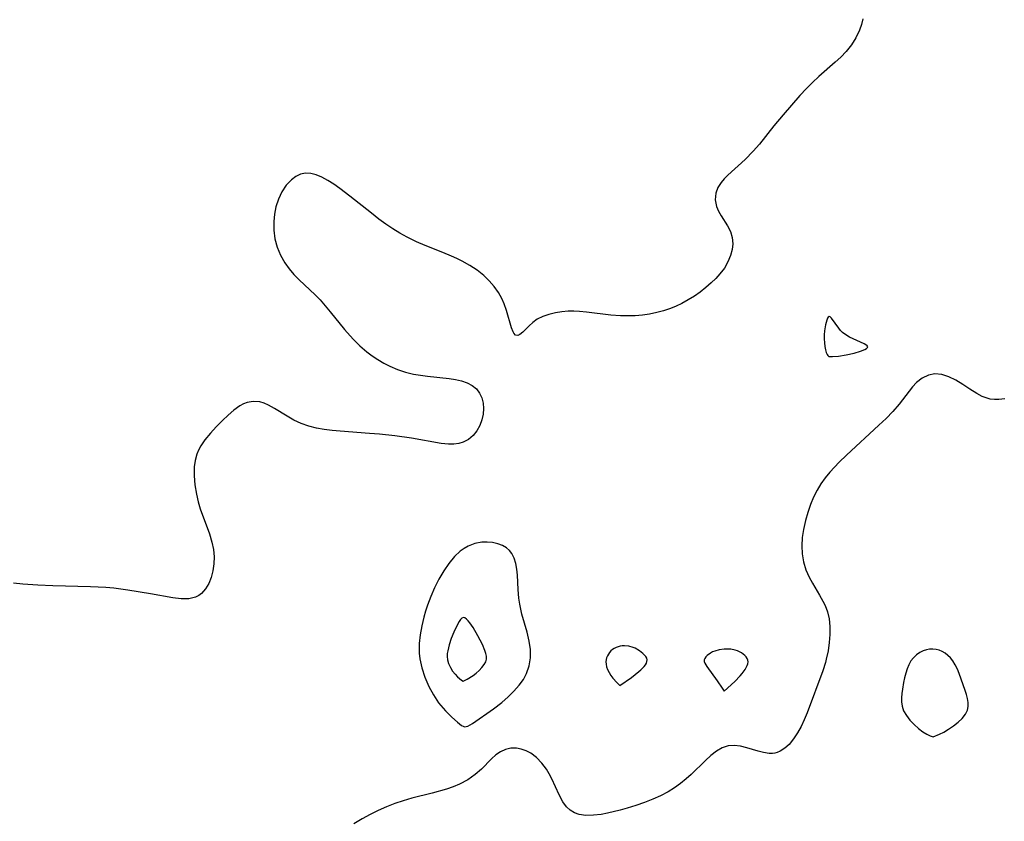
# Model space of a CAD drawing. Header units: metres. Extents: x 1073367 to 1082519, y 1569854 to 1574957.
# Tile 294 of 656: x 1076664 to 1076852, y 1572663 to 1572816. Entities that reach past the tile are written whole.
import ezdxf

# ---------------------------------------------------------------- set-up
doc = ezdxf.new("R2010")
doc.units = ezdxf.units.M
doc.layers.add('CGG_CurvaNivelLidar_v1', color=253, linetype='Continuous', lineweight=30)

msp = doc.modelspace()

# ---------------------------------------------------------------- linework, layer by layer
at = {"layer": 'CGG_CurvaNivelLidar_v1'}
for p, q in [((1076824.7614, 1572815.1938, 69), (1076824.384, 1572814.1187, 69)), ((1076825.0633, 1572816.2966, 69), (1076824.7614, 1572815.1938, 69)), ((1076824.384, 1572814.1187, 69), (1076823.6973, 1572812.6655, 69)), ((1076822.8423, 1572811.2947, 69), (1076821.8333, 1572810.0169, 69)), ((1076823.6973, 1572812.6655, 69), (1076822.8423, 1572811.2947, 69)), ((1076821.8333, 1572810.0169, 69), (1076820.8191, 1572808.9644, 69)), ((1076819.7254, 1572807.9624, 69), (1076816.5967, 1572805.239, 69)), ((1076820.8191, 1572808.9644, 69), (1076819.7254, 1572807.9624, 69)), ((1076815.3996, 1572804.1144, 69), (1076814.2362, 1572802.9415, 69)), ((1076816.5967, 1572805.239, 69), (1076815.3996, 1572804.1144, 69)), ((1076812.9645, 1572801.5634, 69), (1076809.7525, 1572797.8966, 69)), ((1076814.2362, 1572802.9415, 69), (1076812.9645, 1572801.5634, 69)), ((1076809.7525, 1572797.8966, 69), (1076808.0011, 1572795.7759, 69)), ((1076808.0011, 1572795.7759, 69), (1076805.2437, 1572792.302, 69)), ((1076805.2437, 1572792.302, 69), (1076804.0613, 1572790.9397, 69)), ((1076804.0613, 1572790.9397, 69), (1076802.484, 1572789.3225, 69)), ((1076802.484, 1572789.3225, 69), (1076799.1653, 1572786.3589, 69)), ((1076717.3856, 1572786.5268, 69), (1076716.4715, 1572786.0915, 69)), ((1076718.3496, 1572786.7331, 69), (1076717.3856, 1572786.5268, 69)), ((1076719.3542, 1572786.6838, 69), (1076718.3496, 1572786.7331, 69)), ((1076720.3877, 1572786.4142, 69), (1076719.3542, 1572786.6838, 69)), ((1076715.6212, 1572785.4618, 69), (1076714.648, 1572784.4189, 69)), ((1076716.4715, 1572786.0915, 69), (1076715.6212, 1572785.4618, 69)), ((1076721.4417, 1572785.9693, 69), (1076720.3877, 1572786.4142, 69)), ((1076722.5813, 1572785.3441, 69), (1076721.4417, 1572785.9693, 69)), ((1076723.736, 1572784.6034, 69), (1076722.5813, 1572785.3441, 69)), ((1076724.9064, 1572783.782, 69), (1076723.736, 1572784.6034, 69)), ((1076797.9091, 1572784.9543, 69), (1076797.2789, 1572783.9576, 69)), ((1076798.497, 1572785.6665, 69), (1076797.9091, 1572784.9543, 69)), ((1076799.1653, 1572786.3589, 69), (1076798.497, 1572785.6665, 69)), ((1076713.8144, 1572783.1677, 69), (1076713.1449, 1572781.7765, 69)), ((1076714.648, 1572784.4189, 69), (1076713.8144, 1572783.1677, 69)), ((1076726.8276, 1572782.3463, 69), (1076724.9064, 1572783.782, 69)), ((1076796.8836, 1572782.9187, 69), (1076796.7767, 1572781.6245, 69)), ((1076797.2789, 1572783.9576, 69), (1076796.8836, 1572782.9187, 69)), ((1076713.1449, 1572781.7765, 69), (1076712.6545, 1572780.2707, 69)), ((1076730.9369, 1572779.0449, 69), (1076726.8276, 1572782.3463, 69)), ((1076796.7767, 1572781.6245, 69), (1076797.0394, 1572780.3365, 69)), ((1076712.6545, 1572780.2707, 69), (1076712.3911, 1572778.8803, 69)), ((1076732.3625, 1572777.9368, 69), (1076730.9369, 1572779.0449, 69)), ((1076797.0394, 1572780.3365, 69), (1076797.4251, 1572779.4469, 69)), ((1076797.4251, 1572779.4469, 69), (1076797.9207, 1572778.5787, 69)), ((1076712.3911, 1572778.8803, 69), (1076712.266, 1572777.4512, 69)), ((1076712.266, 1572777.4512, 69), (1076712.2761, 1572775.7986, 69)), ((1076733.6819, 1572776.9821, 69), (1076732.3625, 1572777.9368, 69)), ((1076797.9207, 1572778.5787, 69), (1076799.122, 1572776.6543, 69)), ((1076712.2761, 1572775.7986, 69), (1076712.4784, 1572774.1566, 69)), ((1076735.032, 1572776.0779, 69), (1076733.6819, 1572776.9821, 69)), ((1076736.4108, 1572775.2294, 69), (1076735.032, 1572776.0779, 69)), ((1076737.8177, 1572774.4442, 69), (1076736.4108, 1572775.2294, 69)), ((1076799.122, 1572776.6543, 69), (1076799.6702, 1572775.5421, 69)), ((1076799.6702, 1572775.5421, 69), (1076800.0152, 1572774.3865, 69)), ((1076712.4784, 1572774.1566, 69), (1076712.9029, 1572772.5686, 69)), ((1076739.5931, 1572773.5794, 69), (1076737.8177, 1572774.4442, 69)), ((1076741.257, 1572772.8679, 69), (1076739.5931, 1572773.5794, 69)), ((1076800.0152, 1572774.3865, 69), (1076800.1292, 1572773.1826, 69)), ((1076712.9029, 1572772.5686, 69), (1076713.5345, 1572771.0383, 69)), ((1076744.6155, 1572771.5289, 69), (1076741.257, 1572772.8679, 69)), ((1076746.2702, 1572770.8307, 69), (1076744.6155, 1572771.5289, 69)), ((1076800.0123, 1572772.0784, 69), (1076799.7129, 1572770.9732, 69)), ((1076800.1292, 1572773.1826, 69), (1076800.0123, 1572772.0784, 69)), ((1076713.5345, 1572771.0383, 69), (1076714.3557, 1572769.587, 69)), ((1076714.3557, 1572769.587, 69), (1076715.1918, 1572768.4308, 69)), ((1076747.298, 1572770.3567, 69), (1076746.2702, 1572770.8307, 69)), ((1076748.3039, 1572769.8542, 69), (1076747.298, 1572770.3567, 69)), ((1076749.7778, 1572769.0331, 69), (1076748.3039, 1572769.8542, 69)), ((1076799.1987, 1572769.7495, 69), (1076798.5191, 1572768.5648, 69)), ((1076799.7129, 1572770.9732, 69), (1076799.1987, 1572769.7495, 69)), ((1076715.1918, 1572768.4308, 69), (1076716.1272, 1572767.3356, 69)), ((1076751.1708, 1572768.1303, 69), (1076749.7778, 1572769.0331, 69)), ((1076752.4567, 1572767.1294, 69), (1076751.1708, 1572768.1303, 69)), ((1076798.5191, 1572768.5648, 69), (1076797.687, 1572767.4467, 69)), ((1076716.1272, 1572767.3356, 69), (1076717.133, 1572766.2897, 69)), ((1076717.133, 1572766.2897, 69), (1076720.1696, 1572763.4312, 69)), ((1076753.5092, 1572766.1236, 69), (1076752.4567, 1572767.1294, 69)), ((1076754.4443, 1572765.0389, 69), (1076753.5092, 1572766.1236, 69)), ((1076796.0011, 1572765.7333, 69), (1076794.978, 1572764.8189, 69)), ((1076796.8792, 1572766.5729, 69), (1076796.0011, 1572765.7333, 69)), ((1076797.687, 1572767.4467, 69), (1076796.8792, 1572766.5729, 69)), ((1076755.254, 1572763.8923, 69), (1076754.4443, 1572765.0389, 69)), ((1076755.9239, 1572762.6982, 69), (1076755.254, 1572763.8923, 69)), ((1076793.8897, 1572763.9408, 69), (1076792.785, 1572763.1692, 69)), ((1076794.978, 1572764.8189, 69), (1076793.8897, 1572763.9408, 69)), ((1076720.1696, 1572763.4312, 69), (1076721.116, 1572762.4662, 69)), ((1076721.116, 1572762.4662, 69), (1076722.1063, 1572761.3539, 69)), ((1076756.3547, 1572761.7157, 69), (1076755.9239, 1572762.6982, 69)), ((1076791.6202, 1572762.4564, 69), (1076790.4102, 1572761.798, 69)), ((1076792.785, 1572763.1692, 69), (1076791.6202, 1572762.4564, 69)), ((1076722.1063, 1572761.3539, 69), (1076723.0614, 1572760.1987, 69)), ((1076723.0614, 1572760.1987, 69), (1076725.7846, 1572756.8128, 69)), ((1076756.8041, 1572760.4585, 69), (1076756.3547, 1572761.7157, 69)), ((1076757.7839, 1572757.1158, 69), (1076756.8041, 1572760.4585, 69)), ((1076767.3959, 1572760.1585, 69), (1076766.2008, 1572759.9605, 69)), ((1076768.6365, 1572760.2707, 69), (1076767.3959, 1572760.1585, 69)), ((1076769.6974, 1572760.2855, 69), (1076768.6365, 1572760.2707, 69)), ((1076770.7797, 1572760.2403, 69), (1076769.6974, 1572760.2855, 69)), ((1076772.1509, 1572760.1238, 69), (1076770.7797, 1572760.2403, 69)), ((1076776.781, 1572759.5561, 69), (1076772.1509, 1572760.1238, 69)), ((1076786.8982, 1572760.3616, 69), (1076785.5717, 1572760.0182, 69)), ((1076788.1879, 1572760.7937, 69), (1076786.8982, 1572760.3616, 69)), ((1076789.3149, 1572761.2654, 69), (1076788.1879, 1572760.7937, 69)), ((1076790.4102, 1572761.798, 69), (1076789.3149, 1572761.2654, 69)), ((1076762.7155, 1572758.7454, 69), (1076761.8737, 1572758.1435, 69)), ((1076763.7572, 1572759.2598, 69), (1076762.7155, 1572758.7454, 69)), ((1076764.9301, 1572759.6578, 69), (1076763.7572, 1572759.2598, 69)), ((1076766.2008, 1572759.9605, 69), (1076764.9301, 1572759.6578, 69)), ((1076778.6281, 1572759.406, 69), (1076776.781, 1572759.5561, 69)), ((1076780.0399, 1572759.3831, 69), (1076778.6281, 1572759.406, 69)), ((1076781.453, 1572759.439, 69), (1076780.0399, 1572759.3831, 69)), ((1076782.8613, 1572759.5659, 69), (1076781.453, 1572759.439, 69)), ((1076784.218, 1572759.7547, 69), (1076782.8613, 1572759.5659, 69)), ((1076785.5717, 1572760.0182, 69), (1076784.218, 1572759.7547, 69)), ((1076818.1266, 1572758.5985, 69.5), (1076817.8827, 1572757.6884, 69.5)), ((1076818.2667, 1572758.9437, 69.5), (1076818.1266, 1572758.5985, 69.5)), ((1076818.4235, 1572759.1796, 69.5), (1076818.2667, 1572758.9437, 69.5)), ((1076818.6023, 1572759.2685, 69.5), (1076818.4235, 1572759.1796, 69.5)), ((1076818.802, 1572759.1861, 69.5), (1076818.6023, 1572759.2685, 69.5)), ((1076819.0239, 1572758.9705, 69.5), (1076818.802, 1572759.1861, 69.5)), ((1076820.4114, 1572757.0267, 69.5), (1076819.0239, 1572758.9705, 69.5)), ((1076725.7846, 1572756.8128, 69), (1076727.4623, 1572754.9095, 69)), ((1076758.0733, 1572756.3243, 69), (1076757.7839, 1572757.1158, 69)), ((1076758.1889, 1572756.0894, 69), (1076758.0733, 1572756.3243, 69)), ((1076761.1494, 1572757.4833, 69), (1076759.9341, 1572756.2603, 69)), ((1076761.8737, 1572758.1435, 69), (1076761.1494, 1572757.4833, 69)), ((1076817.6936, 1572756.5171, 69.5), (1076817.6431, 1572755.7936, 69.5)), ((1076817.8827, 1572757.6884, 69.5), (1076817.6936, 1572756.5171, 69.5)), ((1076820.76, 1572756.6141, 69.5), (1076820.4114, 1572757.0267, 69.5)), ((1076821.1471, 1572756.2331, 69.5), (1076820.76, 1572756.6141, 69.5)), ((1076727.4623, 1572754.9095, 69), (1076728.7118, 1572753.6787, 69)), ((1076758.5413, 1572755.6934, 69), (1076758.1889, 1572756.0894, 69)), ((1076759.011, 1572755.6587, 69), (1076758.5413, 1572755.6934, 69)), ((1076759.3416, 1572755.8038, 69), (1076759.011, 1572755.6587, 69)), ((1076759.9341, 1572756.2603, 69), (1076759.3416, 1572755.8038, 69)), ((1076817.6431, 1572755.7936, 69.5), (1076817.6326, 1572755.0254, 69.5)), ((1076817.6326, 1572755.0254, 69.5), (1076817.6694, 1572754.2528, 69.5)), ((1076821.5693, 1572755.9034, 69.5), (1076821.1471, 1572756.2331, 69.5)), ((1076822.5048, 1572755.3451, 69.5), (1076821.5693, 1572755.9034, 69.5)), ((1076825.3018, 1572754.0565, 69.5), (1076822.5048, 1572755.3451, 69.5)), ((1076728.7118, 1572753.6787, 69), (1076730.0926, 1572752.5186, 69)), ((1076730.0926, 1572752.5186, 69), (1076731.114, 1572751.763, 69)), ((1076817.6694, 1572754.2528, 69.5), (1076817.7526, 1572753.5463, 69.5)), ((1076817.7526, 1572753.5463, 69.5), (1076817.8793, 1572752.9061, 69.5)), ((1076817.8793, 1572752.9061, 69.5), (1076818.0237, 1572752.413, 69.5)), ((1076823.3608, 1572752.2812, 69.5), (1076824.5548, 1572752.6319, 69.5)), ((1076824.5548, 1572752.6319, 69.5), (1076825.3982, 1572752.9708, 69.5)), ((1076825.634, 1572753.8668, 69.5), (1076825.3018, 1572754.0565, 69.5)), ((1076825.3982, 1572752.9708, 69.5), (1076825.7103, 1572753.144, 69.5)), ((1076825.8713, 1572753.6814, 69.5), (1076825.634, 1572753.8668, 69.5)), ((1076825.7103, 1572753.144, 69.5), (1076825.9149, 1572753.3202, 69.5)), ((1076825.9763, 1572753.5004, 69.5), (1076825.8713, 1572753.6814, 69.5)), ((1076825.9149, 1572753.3202, 69.5), (1076825.9763, 1572753.5004, 69.5)), ((1076731.114, 1572751.763, 69), (1076732.201, 1572751.0402, 69)), ((1076732.201, 1572751.0402, 69), (1076733.3232, 1572750.3773, 69)), ((1076818.0237, 1572752.413, 69.5), (1076818.1832, 1572752.0244, 69.5)), ((1076818.1832, 1572752.0244, 69.5), (1076818.3188, 1572751.7879, 69.5)), ((1076818.3188, 1572751.7879, 69.5), (1076818.4307, 1572751.6558, 69.5)), ((1076818.4307, 1572751.6558, 69.5), (1076818.5, 1572751.6415, 69.5)), ((1076818.5, 1572751.6415, 69.5), (1076819.1979, 1572751.611, 69.5)), ((1076819.1979, 1572751.611, 69.5), (1076820.3629, 1572751.7027, 69.5)), ((1076820.3629, 1572751.7027, 69.5), (1076821.8642, 1572751.9457, 69.5)), ((1076821.8642, 1572751.9457, 69.5), (1076823.3608, 1572752.2812, 69.5)), ((1076733.3232, 1572750.3773, 69), (1076734.4805, 1572749.7825, 69)), ((1076734.4805, 1572749.7825, 69), (1076735.9537, 1572749.1546, 69)), ((1076735.9537, 1572749.1546, 69), (1076737.4685, 1572748.6444, 69)), ((1076737.4685, 1572748.6444, 69), (1076739.0138, 1572748.2558, 69)), ((1076739.0138, 1572748.2558, 69), (1076740.347, 1572748.0212, 69)), ((1076740.347, 1572748.0212, 69), (1076741.6844, 1572747.8508, 69)), ((1076741.6844, 1572747.8508, 69), (1076745.8054, 1572747.4291, 69)), ((1076745.8054, 1572747.4291, 69), (1076747.0432, 1572747.2423, 69)), ((1076747.0432, 1572747.2423, 69), (1076748.2105, 1572746.9727, 69)), ((1076748.2105, 1572746.9727, 69), (1076749.2854, 1572746.5861, 69)), ((1076836.3917, 1572747.4965, 69.5), (1076835.3036, 1572746.6528, 69.5)), ((1076837.5798, 1572748.0687, 69.5), (1076836.3917, 1572747.4965, 69.5)), ((1076838.8392, 1572748.3146, 69.5), (1076837.5798, 1572748.0687, 69.5)), ((1076840.1552, 1572748.1886, 69.5), (1076838.8392, 1572748.3146, 69.5)), ((1076841.4922, 1572747.7557, 69.5), (1076840.1552, 1572748.1886, 69.5)), ((1076842.8253, 1572747.0982, 69.5), (1076841.4922, 1572747.7557, 69.5)), ((1076844.1773, 1572746.2636, 69.5), (1076842.8253, 1572747.0982, 69.5)), ((1076749.2854, 1572746.5861, 69), (1076750.2399, 1572746.0701, 69)), ((1076750.2399, 1572746.0701, 69), (1076751.0407, 1572745.4141, 69)), ((1076751.0407, 1572745.4141, 69), (1076751.6549, 1572744.6169, 69)), ((1076834.5154, 1572745.8112, 69.5), (1076831.9581, 1572742.4832, 69.5)), ((1076835.3036, 1572746.6528, 69.5), (1076834.5154, 1572745.8112, 69.5)), ((1076845.516, 1572745.3703, 69.5), (1076844.1773, 1572746.2636, 69.5)), ((1076846.8583, 1572744.5233, 69.5), (1076845.516, 1572745.3703, 69.5)), ((1076751.6549, 1572744.6169, 69), (1076752.0885, 1572743.7039, 69)), ((1076752.0885, 1572743.7039, 69), (1076752.345, 1572742.7093, 69)), ((1076847.8916, 1572743.9794, 69.5), (1076846.8583, 1572744.5233, 69.5)), ((1076848.6366, 1572743.6818, 69.5), (1076847.8916, 1572743.9794, 69.5)), ((1076849.401, 1572743.4755, 69.5), (1076848.6366, 1572743.6818, 69.5)), ((1076850.2337, 1572743.3714, 69.5), (1076849.401, 1572743.4755, 69.5)), ((1076851.0832, 1572743.3766, 69.5), (1076850.2337, 1572743.3714, 69.5)), ((1076852.191, 1572743.5227, 69.5), (1076851.0832, 1572743.3766, 69.5)), ((1076704.64, 1572741.3765, 69), (1076703.5359, 1572740.4116, 69)), ((1076705.774, 1572742.181, 69), (1076704.64, 1572741.3765, 69)), ((1076706.4509, 1572742.5421, 69), (1076705.774, 1572742.181, 69)), ((1076707.1477, 1572742.8099, 69), (1076706.4509, 1572742.5421, 69)), ((1076708.3064, 1572743.0155, 69), (1076707.1477, 1572742.8099, 69)), ((1076709.6077, 1572742.913, 69), (1076708.3064, 1572743.0155, 69)), ((1076710.4455, 1572742.6673, 69), (1076709.6077, 1572742.913, 69)), ((1076711.2743, 1572742.3065, 69), (1076710.4455, 1572742.6673, 69)), ((1076712.4188, 1572741.6669, 69), (1076711.2743, 1572742.3065, 69)), ((1076714.7912, 1572740.1859, 69), (1076712.4188, 1572741.6669, 69)), ((1076752.4252, 1572741.6419, 69), (1076752.3368, 1572740.5542, 69)), ((1076752.345, 1572742.7093, 69), (1076752.4252, 1572741.6419, 69)), ((1076831.9581, 1572742.4832, 69.5), (1076830.7973, 1572741.1186, 69.5)), ((1076702.4374, 1572739.3523, 69), (1076701.2599, 1572738.1722, 69)), ((1076703.5359, 1572740.4116, 69), (1076702.4374, 1572739.3523, 69)), ((1076716.109, 1572739.4636, 69), (1076714.7912, 1572740.1859, 69)), ((1076717.5028, 1572738.8224, 69), (1076716.109, 1572739.4636, 69)), ((1076752.0926, 1572739.4777, 69), (1076751.6791, 1572738.397, 69)), ((1076752.3368, 1572740.5542, 69), (1076752.0926, 1572739.4777, 69)), ((1076829.5018, 1572739.7787, 69.5), (1076828.1221, 1572738.4681, 69.5)), ((1076830.7973, 1572741.1186, 69.5), (1076829.5018, 1572739.7787, 69.5)), ((1076701.2599, 1572738.1722, 69), (1076700.1148, 1572736.9454, 69)), ((1076718.9662, 1572738.2919, 69), (1076717.5028, 1572738.8224, 69)), ((1076720.4083, 1572737.9131, 69), (1076718.9662, 1572738.2919, 69)), ((1076721.8965, 1572737.6384, 69), (1076720.4083, 1572737.9131, 69)), ((1076723.4098, 1572737.4454, 69), (1076721.8965, 1572737.6384, 69)), ((1076724.9499, 1572737.3035, 69), (1076723.4098, 1572737.4454, 69)), ((1076751.6791, 1572738.397, 69), (1076751.1204, 1572737.3952, 69)), ((1076828.1221, 1572738.4681, 69.5), (1076821.8788, 1572732.7319, 69.5)), ((1076699.0583, 1572735.6601, 69), (1076698.2765, 1572734.5001, 69)), ((1076700.1148, 1572736.9454, 69), (1076699.0583, 1572735.6601, 69)), ((1076730.5624, 1572736.9055, 69), (1076724.9499, 1572737.3035, 69)), ((1076732.51, 1572736.7392, 69), (1076730.5624, 1572736.9055, 69)), ((1076735.4392, 1572736.4139, 69), (1076732.51, 1572736.7392, 69)), ((1076738.6377, 1572735.9837, 69), (1076735.4392, 1572736.4139, 69)), ((1076744.2801, 1572734.9782, 69), (1076738.6377, 1572735.9837, 69)), ((1076749.5611, 1572735.7621, 69), (1076748.4955, 1572735.2171, 69)), ((1076750.4143, 1572736.4956, 69), (1076749.5611, 1572735.7621, 69)), ((1076751.1204, 1572737.3952, 69), (1076750.4143, 1572736.4956, 69)), ((1076697.8584, 1572733.7144, 69), (1076697.5192, 1572732.8928, 69)), ((1076698.2765, 1572734.5001, 69), (1076697.8584, 1572733.7144, 69)), ((1076745.6867, 1572734.8423, 69), (1076744.2801, 1572734.9782, 69)), ((1076746.704, 1572734.8516, 69), (1076745.6867, 1572734.8423, 69)), ((1076747.6722, 1572734.9808, 69), (1076746.704, 1572734.8516, 69)), ((1076748.4955, 1572735.2171, 69), (1076747.6722, 1572734.9808, 69)), ((1076697.5192, 1572732.8928, 69), (1076697.1959, 1572731.7141, 69)), ((1076821.8788, 1572732.7319, 69.5), (1076820.5005, 1572731.4129, 69.5)), ((1076697.0213, 1572730.4835, 69), (1076696.9895, 1572728.7768, 69)), ((1076697.1959, 1572731.7141, 69), (1076697.0213, 1572730.4835, 69)), ((1076819.5927, 1572730.4646, 69.5), (1076818.7278, 1572729.4837, 69.5)), ((1076820.5005, 1572731.4129, 69.5), (1076819.5927, 1572730.4646, 69.5)), ((1076696.9895, 1572728.7768, 69), (1076697.1434, 1572727.0304, 69)), ((1076817.8396, 1572728.3786, 69.5), (1076817.0202, 1572727.2333, 69.5)), ((1076818.7278, 1572729.4837, 69.5), (1076817.8396, 1572728.3786, 69.5)), ((1076697.1434, 1572727.0304, 69), (1076697.4422, 1572725.2677, 69)), ((1076817.0202, 1572727.2333, 69.5), (1076816.2862, 1572726.042, 69.5)), ((1076697.4422, 1572725.2677, 69), (1076697.7893, 1572723.7802, 69)), ((1076815.6046, 1572724.7012, 69.5), (1076815.024, 1572723.3148, 69.5)), ((1076816.2862, 1572726.042, 69.5), (1076815.6046, 1572724.7012, 69.5)), ((1076697.7893, 1572723.7802, 69), (1076698.1778, 1572722.4561, 69)), ((1076698.1778, 1572722.4561, 69), (1076699.9429, 1572717.6371, 69)), ((1076815.024, 1572723.3148, 69.5), (1076814.492, 1572721.7797, 69.5)), ((1076814.492, 1572721.7797, 69.5), (1076814.0527, 1572720.2223, 69.5)), ((1076814.0527, 1572720.2223, 69.5), (1076813.6815, 1572718.5186, 69.5)), ((1076699.9429, 1572717.6371, 69), (1076700.4016, 1572716.0918, 69)), ((1076813.448, 1572716.939, 69.5), (1076813.3478, 1572715.3716, 69.5)), ((1076813.6815, 1572718.5186, 69.5), (1076813.448, 1572716.939, 69.5)), ((1076700.4016, 1572716.0918, 69), (1076700.6889, 1572714.6666, 69)), ((1076748.6986, 1572714.8827, 69.5), (1076747.9465, 1572714.3285, 69.5)), ((1076749.4925, 1572715.3354, 69.5), (1076748.6986, 1572714.8827, 69.5)), ((1076750.7653, 1572715.814, 69.5), (1076749.4925, 1572715.3354, 69.5)), ((1076752.0795, 1572716.0547, 69.5), (1076750.7653, 1572715.814, 69.5)), ((1076753.1256, 1572716.0863, 69.5), (1076752.0795, 1572716.0547, 69.5)), ((1076754.1478, 1572715.9885, 69.5), (1076753.1256, 1572716.0863, 69.5)), ((1076755.1234, 1572715.7698, 69.5), (1076754.1478, 1572715.9885, 69.5)), ((1076756.0189, 1572715.4335, 69.5), (1076755.1234, 1572715.7698, 69.5)), ((1076756.8172, 1572714.9589, 69.5), (1076756.0189, 1572715.4335, 69.5)), ((1076757.3628, 1572714.4708, 69.5), (1076756.8172, 1572714.9589, 69.5)), ((1076813.3478, 1572715.3716, 69.5), (1076813.417, 1572713.8261, 69.5)), ((1076700.6889, 1572714.6666, 69), (1076700.8242, 1572713.2521, 69)), ((1076700.8242, 1572713.2521, 69), (1076700.796, 1572711.8956, 69)), ((1076746.8803, 1572713.3123, 69.5), (1076745.7963, 1572712.0076, 69.5)), ((1076747.9465, 1572714.3285, 69.5), (1076746.8803, 1572713.3123, 69.5)), ((1076757.8235, 1572713.8911, 69.5), (1076757.3628, 1572714.4708, 69.5)), ((1076758.281, 1572713.0358, 69.5), (1076757.8235, 1572713.8911, 69.5)), ((1076758.6222, 1572711.9634, 69.5), (1076758.281, 1572713.0358, 69.5)), ((1076813.417, 1572713.8261, 69.5), (1076813.6909, 1572712.2938, 69.5)), ((1076700.796, 1572711.8956, 69), (1076700.6162, 1572710.588, 69)), ((1076745.7963, 1572712.0076, 69.5), (1076744.7973, 1572710.5578, 69.5)), ((1076758.8101, 1572710.8902, 69.5), (1076758.6222, 1572711.9634, 69.5)), ((1076813.6909, 1572712.2938, 69.5), (1076814.1481, 1572710.8062, 69.5)), ((1076700.2802, 1572709.3103, 69), (1076699.8012, 1572708.1384, 69)), ((1076700.6162, 1572710.588, 69), (1076700.2802, 1572709.3103, 69)), ((1076744.7973, 1572710.5578, 69.5), (1076743.8824, 1572708.997, 69.5)), ((1076758.9163, 1572709.7552, 69.5), (1076758.8101, 1572710.8902, 69.5)), ((1076759.0519, 1572706.981, 69.5), (1076758.9163, 1572709.7552, 69.5)), ((1076814.1481, 1572710.8062, 69.5), (1076814.761, 1572709.3769, 69.5)), ((1076814.761, 1572709.3769, 69.5), (1076815.392, 1572708.2001, 69.5)), ((1076664.1981, 1572708.0521, 69), (1076662.4225, 1572708.2375, 69)), ((1076667.1037, 1572707.8378, 69), (1076664.1981, 1572708.0521, 69)), ((1076669.986, 1572707.7136, 69), (1076667.1037, 1572707.8378, 69)), ((1076677.1846, 1572707.5437, 69), (1076669.986, 1572707.7136, 69)), ((1076680.1325, 1572707.3771, 69), (1076677.1846, 1572707.5437, 69)), ((1076681.6324, 1572707.2398, 69), (1076680.1325, 1572707.3771, 69)), ((1076699.8012, 1572708.1384, 69), (1076699.1824, 1572707.1073, 69)), ((1076743.04, 1572707.3157, 69.5), (1076742.3342, 1572705.6854, 69.5)), ((1076743.8824, 1572708.997, 69.5), (1076743.04, 1572707.3157, 69.5)), ((1076815.392, 1572708.2001, 69.5), (1076816.7619, 1572705.9321, 69.5)), ((1076684.2931, 1572706.8823, 69), (1076681.6324, 1572707.2398, 69)), ((1076688.6726, 1572706.1567, 69), (1076684.2931, 1572706.8823, 69)), ((1076692.9349, 1572705.4052, 69), (1076688.6726, 1572706.1567, 69)), ((1076694.5262, 1572705.2249, 69), (1076692.9349, 1572705.4052, 69)), ((1076697.2708, 1572705.5536, 69), (1076696.0033, 1572705.2477, 69)), ((1076697.6413, 1572705.7236, 69), (1076697.2708, 1572705.5536, 69)), ((1076697.9223, 1572705.8865, 69), (1076697.6413, 1572705.7236, 69)), ((1076698.4182, 1572706.2604, 69), (1076697.9223, 1572705.8865, 69)), ((1076699.1824, 1572707.1073, 69), (1076698.4182, 1572706.2604, 69)), ((1076742.3342, 1572705.6854, 69.5), (1076741.707, 1572704.0113, 69.5)), ((1076759.1883, 1572705.3559, 69.5), (1076759.0519, 1572706.981, 69.5)), ((1076816.7619, 1572705.9321, 69.5), (1076817.4055, 1572704.8032, 69.5)), ((1076696.0033, 1572705.2477, 69), (1076694.5262, 1572705.2249, 69)), ((1076741.707, 1572704.0113, 69.5), (1076741.3339, 1572702.87, 69.5)), ((1076759.3638, 1572704.1807, 69.5), (1076759.1883, 1572705.3559, 69.5)), ((1076759.7785, 1572702.2975, 69.5), (1076759.3638, 1572704.1807, 69.5)), ((1076817.4055, 1572704.8032, 69.5), (1076817.8391, 1572703.923, 69.5)), ((1076817.8391, 1572703.923, 69.5), (1076818.2921, 1572702.7086, 69.5)), ((1076741.0023, 1572701.7165, 69.5), (1076740.6021, 1572700.0325, 69.5)), ((1076741.3339, 1572702.87, 69.5), (1076741.0023, 1572701.7165, 69.5)), ((1076748.5779, 1572701.6361, 70), (1076748.2881, 1572701.5281, 70)), ((1076748.8668, 1572701.566, 70), (1076748.5779, 1572701.6361, 70)), ((1076760.746, 1572698.8485, 69.5), (1076759.7785, 1572702.2975, 69.5)), ((1076818.2921, 1572702.7086, 69.5), (1076818.5693, 1572701.4236, 69.5)), ((1076740.6021, 1572700.0325, 69.5), (1076740.2979, 1572698.3388, 69.5)), ((1076747.2116, 1572699.9431, 70), (1076746.7072, 1572698.825, 70)), ((1076747.7371, 1572700.8986, 70), (1076747.2116, 1572699.9431, 70)), ((1076748.0087, 1572701.2686, 70), (1076747.7371, 1572700.8986, 70)), ((1076748.2881, 1572701.5281, 70), (1076748.0087, 1572701.2686, 70)), ((1076749.1651, 1572701.3559, 70), (1076748.8668, 1572701.566, 70)), ((1076749.4702, 1572701.0428, 70), (1076749.1651, 1572701.3559, 70)), ((1076749.7799, 1572700.6546, 70), (1076749.4702, 1572701.0428, 70)), ((1076750.4068, 1572699.7324, 70), (1076749.7799, 1572700.6546, 70)), ((1076818.5693, 1572701.4236, 69.5), (1076818.7113, 1572699.9491, 69.5)), ((1076818.7113, 1572699.9491, 69.5), (1076818.7167, 1572698.423, 69.5)), ((1076740.2979, 1572698.3388, 69.5), (1076740.0998, 1572696.6428, 69.5)), ((1076746.7072, 1572698.825, 70), (1076746.2334, 1572697.6302, 70)), ((1076751.3393, 1572698.1632, 70), (1076750.4068, 1572699.7324, 70)), ((1076752.2055, 1572696.4921, 70), (1076751.3393, 1572698.1632, 70)), ((1076761.1539, 1572697.1345, 69.5), (1076760.746, 1572698.8485, 69.5)), ((1076818.7167, 1572698.423, 69.5), (1076818.6021, 1572696.8628, 69.5)), ((1076740.0998, 1572696.6428, 69.5), (1076740.105, 1572694.8242, 69.5)), ((1076745.8205, 1572696.4003, 70), (1076745.5503, 1572695.2977, 70)), ((1076746.2334, 1572697.6302, 70), (1076745.8205, 1572696.4003, 70)), ((1076752.6796, 1572695.3448, 70), (1076752.2055, 1572696.4921, 70)), ((1076761.3807, 1572695.519, 69.5), (1076761.1539, 1572697.1345, 69.5)), ((1076778.1744, 1572696.0475, 69.5), (1076777.8013, 1572695.9058, 69.5)), ((1076778.5623, 1572696.1485, 69.5), (1076778.1744, 1572696.0475, 69.5)), ((1076778.9738, 1572696.2054, 69.5), (1076778.5623, 1572696.1485, 69.5)), ((1076779.3932, 1572696.2202, 69.5), (1076778.9738, 1572696.2054, 69.5)), ((1076780.2369, 1572696.1435, 69.5), (1076779.3932, 1572696.2202, 69.5)), ((1076781.0565, 1572695.9273, 69.5), (1076780.2369, 1572696.1435, 69.5)), ((1076818.6021, 1572696.8628, 69.5), (1076818.3763, 1572695.2846, 69.5)), ((1076740.105, 1572694.8242, 69.5), (1076740.2294, 1572693.7333, 69.5)), ((1076745.4625, 1572694.7478, 70), (1076745.4323, 1572694.1795, 70)), ((1076745.4323, 1572694.1795, 70), (1076745.5042, 1572693.5612, 70)), ((1076745.5503, 1572695.2977, 70), (1076745.4625, 1572694.7478, 70)), ((1076752.8512, 1572694.7795, 70), (1076752.6796, 1572695.3448, 70)), ((1076752.9545, 1572694.2249, 70), (1076752.8512, 1572694.7795, 70)), ((1076752.9611, 1572693.6861, 70), (1076752.9545, 1572694.2249, 70)), ((1076761.3956, 1572693.922, 69.5), (1076761.3807, 1572695.519, 69.5)), ((1076776.1344, 1572694.3166, 69.5), (1076775.9888, 1572693.9546, 69.5)), ((1076776.3225, 1572694.6597, 69.5), (1076776.1344, 1572694.3166, 69.5)), ((1076776.5495, 1572694.9789, 69.5), (1076776.3225, 1572694.6597, 69.5)), ((1076776.815, 1572695.2671, 69.5), (1076776.5495, 1572694.9789, 69.5)), ((1076777.1155, 1572695.5152, 69.5), (1076776.815, 1572695.2671, 69.5)), ((1076777.4467, 1572695.7277, 69.5), (1076777.1155, 1572695.5152, 69.5)), ((1076777.8013, 1572695.9058, 69.5), (1076777.4467, 1572695.7277, 69.5)), ((1076781.4734, 1572695.7467, 69.5), (1076781.0565, 1572695.9273, 69.5)), ((1076782.2515, 1572695.2849, 69.5), (1076781.4734, 1572695.7467, 69.5)), ((1076782.9391, 1572694.7435, 69.5), (1076782.2515, 1572695.2849, 69.5)), ((1076783.2327, 1572694.4556, 69.5), (1076782.9391, 1572694.7435, 69.5)), ((1076783.4771, 1572694.16, 69.5), (1076783.2327, 1572694.4556, 69.5)), ((1076783.6541, 1572693.858, 69.5), (1076783.4771, 1572694.16, 69.5)), ((1076794.9748, 1572694.1076, 69.5), (1076794.7845, 1572693.8281, 69.5)), ((1076795.2317, 1572694.3727, 69.5), (1076794.9748, 1572694.1076, 69.5)), ((1076795.8865, 1572694.851, 69.5), (1076795.2317, 1572694.3727, 69.5)), ((1076796.2653, 1572695.0558, 69.5), (1076795.8865, 1572694.851, 69.5)), ((1076796.671, 1572695.229, 69.5), (1076796.2653, 1572695.0558, 69.5)), ((1076797.5592, 1572695.4691, 69.5), (1076796.671, 1572695.229, 69.5)), ((1076798.4944, 1572695.59, 69.5), (1076797.5592, 1572695.4691, 69.5)), ((1076799.3634, 1572695.607, 69.5), (1076798.4944, 1572695.59, 69.5)), ((1076799.7923, 1572695.5786, 69.5), (1076799.3634, 1572695.607, 69.5)), ((1076800.6202, 1572695.4258, 69.5), (1076799.7923, 1572695.5786, 69.5)), ((1076801.036, 1572695.2793, 69.5), (1076800.6202, 1572695.4258, 69.5)), ((1076801.8014, 1572694.8759, 69.5), (1076801.036, 1572695.2793, 69.5)), ((1076802.4516, 1572694.3715, 69.5), (1076801.8014, 1572694.8759, 69.5)), ((1076802.7129, 1572694.0911, 69.5), (1076802.4516, 1572694.3715, 69.5)), ((1076802.9137, 1572693.7934, 69.5), (1076802.7129, 1572694.0911, 69.5)), ((1076818.3763, 1572695.2846, 69.5), (1076818.0405, 1572693.7033, 69.5)), ((1076835.2991, 1572694.4765, 70), (1076834.7355, 1572693.9447, 70)), ((1076835.924, 1572694.9222, 70), (1076835.2991, 1572694.4765, 70)), ((1076836.5984, 1572695.2691, 70), (1076835.924, 1572694.9222, 70)), ((1076837.2013, 1572695.4737, 70), (1076836.5984, 1572695.2691, 70)), ((1076837.822, 1572695.5918, 70), (1076837.2013, 1572695.4737, 70)), ((1076838.4497, 1572695.6176, 70), (1076837.822, 1572695.5918, 70)), ((1076839.0597, 1572695.5474, 70), (1076838.4497, 1572695.6176, 70)), ((1076839.6574, 1572695.3884, 70), (1076839.0597, 1572695.5474, 70)), ((1076840.2329, 1572695.1457, 70), (1076839.6574, 1572695.3884, 70)), ((1076840.8005, 1572694.8064, 70), (1076840.2329, 1572695.1457, 70)), ((1076841.3295, 1572694.3912, 70), (1076840.8005, 1572694.8064, 70)), ((1076841.8153, 1572693.9104, 70), (1076841.3295, 1572694.3912, 70)), ((1076740.2294, 1572693.7333, 69.5), (1076740.604, 1572691.9852, 69.5)), ((1076745.5042, 1572693.5612, 70), (1076745.723, 1572692.8233, 70)), ((1076745.723, 1572692.8233, 70), (1076746.0632, 1572692.0898, 70)), ((1076752.1044, 1572692.0671, 70), (1076752.5316, 1572692.6248, 70)), ((1076752.5316, 1572692.6248, 70), (1076752.8286, 1572693.1716, 70)), ((1076752.8286, 1572693.1716, 70), (1076752.9611, 1572693.6861, 70)), ((1076760.6642, 1572690.9323, 69.5), (1076761.1558, 1572692.3931, 69.5)), ((1076761.1558, 1572692.3931, 69.5), (1076761.3956, 1572693.922, 69.5)), ((1076775.893, 1572693.5776, 69.5), (1076775.8529, 1572693.1407, 69.5)), ((1076775.8529, 1572693.1407, 69.5), (1076775.8755, 1572692.6944, 69.5)), ((1076775.8755, 1572692.6944, 69.5), (1076775.9804, 1572692.2044, 69.5)), ((1076775.9888, 1572693.9546, 69.5), (1076775.893, 1572693.5776, 69.5)), ((1076775.9804, 1572692.2044, 69.5), (1076776.1778, 1572691.668, 69.5)), ((1076782.5511, 1572691.6524, 69.5), (1076783.1501, 1572692.2878, 69.5)), ((1076783.1501, 1572692.2878, 69.5), (1076783.3956, 1572692.6063, 69.5)), ((1076783.3956, 1572692.6063, 69.5), (1076783.5884, 1572692.9238, 69.5)), ((1076783.5884, 1572692.9238, 69.5), (1076783.7106, 1572693.239, 69.5)), ((1076783.7389, 1572693.5503, 69.5), (1076783.6541, 1572693.858, 69.5)), ((1076783.7106, 1572693.239, 69.5), (1076783.7389, 1572693.5503, 69.5)), ((1076794.7845, 1572693.8281, 69.5), (1076794.6827, 1572693.5348, 69.5)), ((1076794.6827, 1572693.5348, 69.5), (1076794.6867, 1572693.2321, 69.5)), ((1076794.6867, 1572693.2321, 69.5), (1076794.7781, 1572692.9181, 69.5)), ((1076794.7781, 1572692.9181, 69.5), (1076795.1421, 1572692.2631, 69.5)), ((1076795.1421, 1572692.2631, 69.5), (1076797.1643, 1572689.5196, 69.5)), ((1076802.4836, 1572691.6913, 69.5), (1076802.8719, 1572692.4306, 69.5)), ((1076802.8719, 1572692.4306, 69.5), (1076802.9965, 1572692.7917, 69.5)), ((1076803.0339, 1572693.4776, 69.5), (1076802.9137, 1572693.7934, 69.5)), ((1076802.9965, 1572692.7917, 69.5), (1076803.0568, 1572693.1421, 69.5)), ((1076803.0568, 1572693.1421, 69.5), (1076803.0339, 1572693.4776, 69.5)), ((1076817.8584, 1572693.016, 69.5), (1076817.3719, 1572691.4643, 69.5)), ((1076818.0405, 1572693.7033, 69.5), (1076817.8584, 1572693.016, 69.5)), ((1076833.8384, 1572692.6045, 70), (1076833.5102, 1572691.8113, 70)), ((1076834.25, 1572693.332, 70), (1076833.8384, 1572692.6045, 70)), ((1076834.7355, 1572693.9447, 70), (1076834.25, 1572693.332, 70)), ((1076842.2509, 1572693.3704, 70), (1076841.8153, 1572693.9104, 70)), ((1076842.7277, 1572692.6037, 70), (1076842.2509, 1572693.3704, 70)), ((1076843.1354, 1572691.7736, 70), (1076842.7277, 1572692.6037, 70)), ((1076740.604, 1572691.9852, 69.5), (1076741.1766, 1572690.2029, 69.5)), ((1076746.0632, 1572692.0898, 70), (1076746.4916, 1572691.3962, 70)), ((1076746.4916, 1572691.3962, 70), (1076746.974, 1572690.7762, 70)), ((1076746.974, 1572690.7762, 70), (1076747.4158, 1572690.3099, 70)), ((1076747.4158, 1572690.3099, 70), (1076748.1761, 1572689.6591, 70)), ((1076749.2937, 1572689.8526, 70), (1076750.4003, 1572690.5465, 70)), ((1076750.4003, 1572690.5465, 70), (1076751.0032, 1572691.0066, 70)), ((1076751.0032, 1572691.0066, 70), (1076751.5831, 1572691.5204, 70)), ((1076751.5831, 1572691.5204, 70), (1076752.1044, 1572692.0671, 70)), ((1076760.0673, 1572689.8103, 69.5), (1076760.6642, 1572690.9323, 69.5)), ((1076776.1778, 1572691.668, 69.5), (1076776.4572, 1572691.1164, 69.5)), ((1076776.4572, 1572691.1164, 69.5), (1076776.8098, 1572690.5685, 69.5)), ((1076776.8098, 1572690.5685, 69.5), (1076777.1995, 1572690.0544, 69.5)), ((1076780.7495, 1572690.1873, 69.5), (1076782.1751, 1572691.3096, 69.5)), ((1076782.1751, 1572691.3096, 69.5), (1076782.5511, 1572691.6524, 69.5)), ((1076800.5311, 1572689.4223, 69.5), (1076801.5311, 1572690.4499, 69.5)), ((1076801.5311, 1572690.4499, 69.5), (1076801.9147, 1572690.8978, 69.5)), ((1076801.9147, 1572690.8978, 69.5), (1076802.4836, 1572691.6913, 69.5)), ((1076817.3719, 1572691.4643, 69.5), (1076814.3762, 1572683.4052, 69.5)), ((1076833.2438, 1572690.9722, 70), (1076833.0224, 1572690.1025, 70)), ((1076833.5102, 1572691.8113, 70), (1076833.2438, 1572690.9722, 70)), ((1076843.4966, 1572690.9024, 70), (1076843.1354, 1572691.7736, 70)), ((1076844.6433, 1572687.6586, 70), (1076843.4966, 1572690.9024, 70)), ((1076741.1766, 1572690.2029, 69.5), (1076741.9184, 1572688.4612, 69.5)), ((1076741.9184, 1572688.4612, 69.5), (1076742.8056, 1572686.8168, 69.5)), ((1076748.1761, 1572689.6591, 70), (1076748.5, 1572689.4503, 70)), ((1076748.5, 1572689.4503, 70), (1076749.2937, 1572689.8526, 70)), ((1076758.2352, 1572687.5309, 69.5), (1076759.241, 1572688.6698, 69.5)), ((1076759.241, 1572688.6698, 69.5), (1076760.0673, 1572689.8103, 69.5)), ((1076777.1995, 1572690.0544, 69.5), (1076777.952, 1572689.2016, 69.5)), ((1076777.952, 1572689.2016, 69.5), (1076778.5, 1572688.6508, 69.5)), ((1076778.5, 1572688.6508, 69.5), (1076780.7495, 1572690.1873, 69.5)), ((1076797.1643, 1572689.5196, 69.5), (1076798.1292, 1572688.1474, 69.5)), ((1076798.5, 1572687.571, 69.5), (1076800.5311, 1572689.4223, 69.5)), ((1076832.8341, 1572689.2145, 70), (1076832.6161, 1572687.942, 70)), ((1076833.0224, 1572690.1025, 70), (1076832.8341, 1572689.2145, 70)), ((1076742.8056, 1572686.8168, 69.5), (1076743.8104, 1572685.3224, 69.5)), ((1076757.1141, 1572686.4286, 69.5), (1076758.2352, 1572687.5309, 69.5)), ((1076798.1292, 1572688.1474, 69.5), (1076798.5, 1572687.571, 69.5)), ((1076832.5173, 1572687.1133, 70), (1076832.4618, 1572686.2902, 70)), ((1076832.6161, 1572687.942, 70), (1076832.5173, 1572687.1133, 70)), ((1076844.8748, 1572686.8794, 70), (1076844.6433, 1572687.6586, 70)), ((1076845.0612, 1572686.1109, 70), (1076844.8748, 1572686.8794, 70)), ((1076743.8104, 1572685.3224, 69.5), (1076745.1039, 1572683.7835, 69.5)), ((1076754.3071, 1572684.1355, 69.5), (1076755.9139, 1572685.3814, 69.5)), ((1076755.9139, 1572685.3814, 69.5), (1076757.1141, 1572686.4286, 69.5)), ((1076832.4618, 1572686.2902, 70), (1076832.46, 1572685.4795, 70)), ((1076832.46, 1572685.4795, 70), (1076832.565, 1572684.653, 70)), ((1076845.1846, 1572685.3594, 70), (1076845.0612, 1572686.1109, 70)), ((1076845.2208, 1572684.633, 70), (1076845.1846, 1572685.3594, 70)), ((1076745.1039, 1572683.7835, 69.5), (1076746.3589, 1572682.5359, 69.5)), ((1076750.3036, 1572681.3224, 69.5), (1076754.3071, 1572684.1355, 69.5)), ((1076814.3762, 1572683.4052, 69.5), (1076813.8185, 1572682.0594, 69.5)), ((1076832.565, 1572684.653, 70), (1076832.8484, 1572683.7888, 70)), ((1076832.8484, 1572683.7888, 70), (1076833.3637, 1572682.8572, 70)), ((1076833.3637, 1572682.8572, 70), (1076834.0498, 1572681.9627, 70)), ((1076844.0639, 1572682.337, 70), (1076844.6979, 1572683.1204, 70)), ((1076844.6979, 1572683.1204, 70), (1076845.0987, 1572683.9125, 70)), ((1076845.0987, 1572683.9125, 70), (1076845.2208, 1572684.633, 70)), ((1076746.3589, 1572682.5359, 69.5), (1076747.4269, 1572681.5963, 69.5)), ((1076747.4269, 1572681.5963, 69.5), (1076748.1941, 1572680.9883, 69.5)), ((1076748.1941, 1572680.9883, 69.5), (1076748.5, 1572680.8163, 69.5)), ((1076749.4153, 1572680.8445, 69.5), (1076750.3036, 1572681.3224, 69.5)), ((1076813.8185, 1572682.0594, 69.5), (1076813.2134, 1572680.7726, 69.5)), ((1076834.0498, 1572681.9627, 70), (1076834.8476, 1572681.1346, 70)), ((1076834.8476, 1572681.1346, 70), (1076835.6986, 1572680.4016, 70)), ((1076841.4232, 1572680.2572, 70), (1076842.3614, 1572680.8837, 70)), ((1076842.3614, 1572680.8837, 70), (1076843.2631, 1572681.5841, 70)), ((1076843.2631, 1572681.5841, 70), (1076844.0639, 1572682.337, 70)), ((1076748.5, 1572680.8163, 69.5), (1076748.7643, 1572680.6974, 69.5)), ((1076748.7643, 1572680.6974, 69.5), (1076749.4153, 1572680.8445, 69.5)), ((1076812.5519, 1572679.5664, 69.5), (1076811.7698, 1572678.3897, 69.5)), ((1076813.2134, 1572680.7726, 69.5), (1076812.5519, 1572679.5664, 69.5)), ((1076835.6986, 1572680.4016, 70), (1076836.5444, 1572679.7903, 70)), ((1076836.5444, 1572679.7903, 70), (1076837.3036, 1572679.3302, 70)), ((1076837.3036, 1572679.3302, 70), (1076837.9303, 1572679.0077, 70)), ((1076837.9303, 1572679.0077, 70), (1076838.5, 1572678.7875, 70)), ((1076838.5, 1572678.7875, 70), (1076839.7106, 1572679.3139, 70)), ((1076839.7106, 1572679.3139, 70), (1076840.5121, 1572679.7255, 70)), ((1076840.5121, 1572679.7255, 70), (1076841.4232, 1572680.2572, 70)), ((1076800.4014, 1572677.1611, 69.5), (1076799.2315, 1572677.0658, 69.5)), ((1076801.6017, 1572677.0209, 69.5), (1076800.4014, 1572677.1611, 69.5)), ((1076810.917, 1572677.3641, 69.5), (1076810.0931, 1572676.6028, 69.5)), ((1076811.7698, 1572678.3897, 69.5), (1076810.917, 1572677.3641, 69.5)), ((1076754.7646, 1572675.3261, 69.5), (1076753.9331, 1572674.563, 69.5)), ((1076755.6437, 1572675.9501, 69.5), (1076754.7646, 1572675.3261, 69.5)), ((1076756.611, 1572676.3867, 69.5), (1076755.6437, 1572675.9501, 69.5)), ((1076757.6397, 1572676.6178, 69.5), (1076756.611, 1572676.3867, 69.5)), ((1076758.6995, 1572676.6351, 69.5), (1076757.6397, 1572676.6178, 69.5)), ((1076759.6381, 1572676.465, 69.5), (1076758.6995, 1572676.6351, 69.5)), ((1076760.5622, 1572676.1352, 69.5), (1076759.6381, 1572676.465, 69.5)), ((1076761.4554, 1572675.6609, 69.5), (1076760.5622, 1572676.1352, 69.5)), ((1076762.578, 1572674.8215, 69.5), (1076761.4554, 1572675.6609, 69.5)), ((1076797.013, 1572676.0289, 69.5), (1076795.9443, 1572675.198, 69.5)), ((1076798.1044, 1572676.673, 69.5), (1076797.013, 1572676.0289, 69.5)), ((1076799.2315, 1572677.0658, 69.5), (1076798.1044, 1572676.673, 69.5)), ((1076802.8137, 1572676.7257, 69.5), (1076801.6017, 1572677.0209, 69.5)), ((1076804.9765, 1572676.052, 69.5), (1076802.8137, 1572676.7257, 69.5)), ((1076806.0386, 1572675.7734, 69.5), (1076804.9765, 1572676.052, 69.5)), ((1076807.0801, 1572675.6207, 69.5), (1076806.0386, 1572675.7734, 69.5)), ((1076807.7533, 1572675.623, 69.5), (1076807.0801, 1572675.6207, 69.5)), ((1076808.2034, 1572675.6841, 69.5), (1076807.7533, 1572675.623, 69.5)), ((1076808.6379, 1572675.797, 69.5), (1076808.2034, 1572675.6841, 69.5)), ((1076809.2085, 1572676.0321, 69.5), (1076808.6379, 1572675.797, 69.5)), ((1076810.0931, 1572676.6028, 69.5), (1076809.2085, 1572676.0321, 69.5)), ((1076753.9331, 1572674.563, 69.5), (1076752.0103, 1572672.6165, 69.5)), ((1076763.5935, 1572673.7888, 69.5), (1076762.578, 1572674.8215, 69.5)), ((1076764.4759, 1572672.5985, 69.5), (1076763.5935, 1572673.7888, 69.5)), ((1076794.9247, 1572674.2741, 69.5), (1076792.1418, 1572671.5791, 69.5)), ((1076795.9443, 1572675.198, 69.5), (1076794.9247, 1572674.2741, 69.5)), ((1076750.8042, 1572671.558, 69.5), (1076749.3949, 1572670.5849, 69.5)), ((1076752.0103, 1572672.6165, 69.5), (1076750.8042, 1572671.558, 69.5)), ((1076765.0013, 1572671.6926, 69.5), (1076764.4759, 1572672.5985, 69.5)), ((1076765.4737, 1572670.7459, 69.5), (1076765.0013, 1572671.6926, 69.5)), ((1076792.1418, 1572671.5791, 69.5), (1076791.2176, 1572670.746, 69.5)), ((1076747.8413, 1572669.7605, 69.5), (1076746.607, 1572669.2459, 69.5)), ((1076749.3949, 1572670.5849, 69.5), (1076747.8413, 1572669.7605, 69.5)), ((1076766.868, 1572667.7093, 69.5), (1076765.4737, 1572670.7459, 69.5)), ((1076790.1243, 1572669.8471, 69.5), (1076788.976, 1572669.01, 69.5)), ((1076791.2176, 1572670.746, 69.5), (1076790.1243, 1572669.8471, 69.5)), ((1076742.6086, 1572668.026, 69.5), (1076738.6752, 1572667.0287, 69.5)), ((1076745.3213, 1572668.7996, 69.5), (1076742.6086, 1572668.026, 69.5)), ((1076746.607, 1572669.2459, 69.5), (1076745.3213, 1572668.7996, 69.5)), ((1076767.6206, 1572666.3314, 69.5), (1076766.868, 1572667.7093, 69.5)), ((1076787.7701, 1572668.2541, 69.5), (1076786.3226, 1572667.5046, 69.5)), ((1076788.976, 1572669.01, 69.5), (1076787.7701, 1572668.2541, 69.5)), ((1076735.4263, 1572666.0476, 69.5), (1076733.8223, 1572665.4244, 69.5)), ((1076737.0416, 1572666.5719, 69.5), (1076735.4263, 1572666.0476, 69.5)), ((1076738.6752, 1572667.0287, 69.5), (1076737.0416, 1572666.5719, 69.5)), ((1076768.3247, 1572665.3695, 69.5), (1076767.6206, 1572666.3314, 69.5)), ((1076783.2127, 1572666.2078, 69.5), (1076781.5841, 1572665.6276, 69.5)), ((1076784.8194, 1572666.8428, 69.5), (1076783.2127, 1572666.2078, 69.5)), ((1076786.3226, 1572667.5046, 69.5), (1076784.8194, 1572666.8428, 69.5)), ((1076730.6971, 1572663.9382, 69.5), (1076729.1728, 1572663.0992, 69.5)), ((1076732.2467, 1572664.7165, 69.5), (1076730.6971, 1572663.9382, 69.5)), ((1076733.8223, 1572665.4244, 69.5), (1076732.2467, 1572664.7165, 69.5)), ((1076768.9774, 1572664.7502, 69.5), (1076768.3247, 1572665.3695, 69.5)), ((1076769.8009, 1572664.2491, 69.5), (1076768.9774, 1572664.7502, 69.5)), ((1076770.7166, 1572663.9439, 69.5), (1076769.8009, 1572664.2491, 69.5)), ((1076772.0328, 1572663.7655, 69.5), (1076770.7166, 1572663.9439, 69.5)), ((1076774.9666, 1572663.9524, 69.5), (1076773.461, 1572663.7802, 69.5)), ((1076776.129, 1572664.1668, 69.5), (1076774.9666, 1572663.9524, 69.5)), ((1076778.5474, 1572664.7303, 69.5), (1076776.129, 1572664.1668, 69.5)), ((1076779.946, 1572665.1121, 69.5), (1076778.5474, 1572664.7303, 69.5)), ((1076781.5841, 1572665.6276, 69.5), (1076779.946, 1572665.1121, 69.5)), ((1076729.1728, 1572663.0992, 69.5), (1076727.5861, 1572662.1545, 69.5)), ((1076773.461, 1572663.7802, 69.5), (1076772.0328, 1572663.7655, 69.5))]:
    msp.add_line(p, q, dxfattribs=at)

doc.saveas('drawing.dxf')
